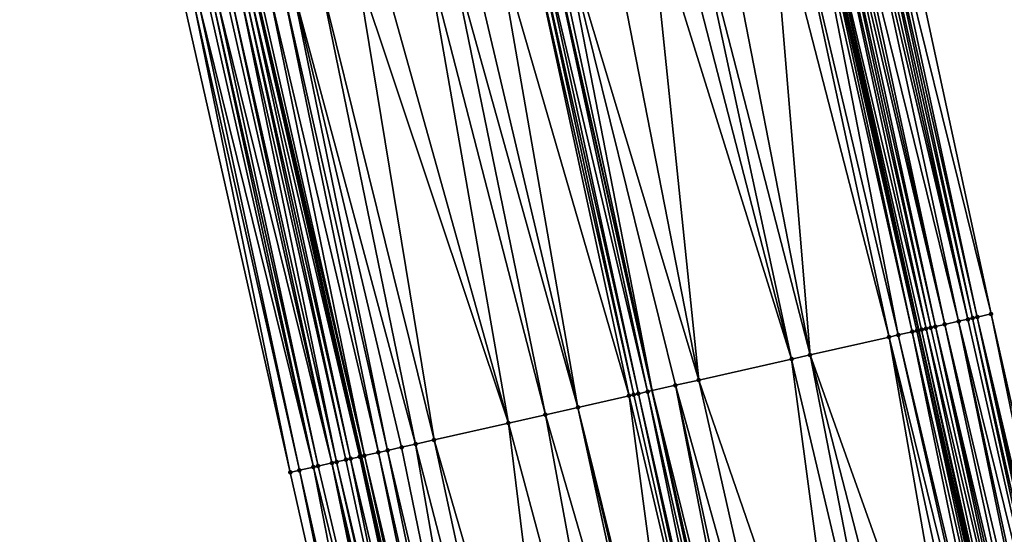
# Model space of a CAD drawing. Header units: feet. Extents: x 2004186 to 2014793, y 836912 to 864902.
# Tile 852 of 974: x 2004323 to 2004364, y 859668 to 859690. Entities that reach past the tile are written whole.
import ezdxf

# ---------------------------------------------------------------- set-up
doc = ezdxf.new("R2010")
doc.units = ezdxf.units.FT
doc.header["$LTSCALE"] = 100
doc.header["$MEASUREMENT"] = 0
for name, color, linetype, lineweight in [('EP_Travel Lane', 5, 'Continuous', 40), ('GPL_Skip Line', 2, 'Continuous', 40), ('Road Shots', 4, 'Continuous', 200), ('Road X-Section', 30, 'Continuous', 13)]:
    doc.layers.add(name, color=color, linetype=linetype, lineweight=lineweight)
doc.layers.add('I-77 SB_MM21-27-Surface-Border', color=7, linetype='Continuous')
doc.layers.add('I-77 SB_MM21-27-Surface-TIN', color=7, linetype='Continuous')

msp = doc.modelspace()

# ---------------------------------------------------------------- linework, layer by layer
at = {"layer": 'EP_Travel Lane'}
for points in [[(2004370.609287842, 859534.8401282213, 444.7023760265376), (2004365.586536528, 859554.198280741, 444.5180011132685), (2004360.538805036, 859573.7439302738, 444.3311443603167), (2004355.833348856, 859593.1816464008, 444.1446827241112), (2004351.127920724, 859612.6192466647, 443.9445826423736), (2004346.422477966, 859632.0569073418, 443.7515947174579), (2004341.677288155, 859651.6960678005, 443.6225728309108), (2004337.259155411, 859671.2012595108, 443.4504343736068), (2004332.840938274, 859690.7068237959, 443.3382586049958), (2004328.422724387, 859710.2123737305, 443.2237694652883), (2004324.004485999, 859729.7180318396, 443.1266894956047), (2004319.777487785, 859749.4203720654, 443.0340819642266), (2004315.594744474, 859768.9780298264, 442.9813244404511), (2004311.411994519, 859788.5357186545, 442.939242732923), (2004307.229234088, 859808.0934564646, 442.913986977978), (2004303.292697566, 859827.8972371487, 442.8676205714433)], [(2004394.028624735, 859540.9054419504, 443.790683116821), (2004389.021615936, 859560.2676880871, 443.6073706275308), (2004384.070726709, 859579.4665807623, 443.4164392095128), (2004379.31729616, 859598.892573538, 443.2255498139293), (2004374.563869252, 859618.3185514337, 443.0329078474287), (2004369.810325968, 859637.7450049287, 442.8962824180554), (2004365.101397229, 859656.9891307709, 442.7436499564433), (2004360.68665407, 859676.4951292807, 442.5776442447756), (2004356.274739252, 859696.0019191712, 442.4348379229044), (2004351.862804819, 859715.5087957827, 442.3059902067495), (2004347.450813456, 859735.015924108, 442.2176463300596), (2004343.332873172, 859754.4461153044, 442.1139658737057), (2004339.193966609, 859774.0130832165, 442.0454453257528), (2004335.055049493, 859793.5801010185, 441.9940504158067), (2004330.916120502, 859813.1471749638, 441.9619321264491)]]:
    msp.add_polyline3d(points, dxfattribs=at)
at = {"layer": 'GPL_Skip Line'}
msp.add_polyline3d([(2004382.848236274, 859538.0100961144, 444.2493343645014), (2004377.827073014, 859557.3686604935, 444.0649682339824), (2004372.82335508, 859576.7315324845, 443.871748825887), (2004368.091136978, 859596.1627890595, 443.6917296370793), (2004363.358942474, 859615.5939487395, 443.5003008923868), (2004358.626712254, 859635.0252550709, 443.3261405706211), (2004353.897575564, 859654.4575542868, 443.1810978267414), (2004349.484975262, 859673.9640739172, 443.0206597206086), (2004345.072343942, 859693.4707306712, 442.8822871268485), (2004340.659691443, 859712.9774810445, 442.7589795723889), (2004336.246989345, 859732.4844506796, 442.670955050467), (2004332.061993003, 859752.0414324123, 442.5726019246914), (2004327.8865465, 859771.6006229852, 442.5116710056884), (2004323.711088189, 859791.1598688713, 442.4697393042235), (2004319.535634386, 859810.7190936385, 442.4205535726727)], dxfattribs=at)
at = {"layer": 'I-77 SB_MM21-27-Surface-Border', "color": 3, "linetype": 'ByBlock', "lineweight": -2}
for points in [[(2004369.101899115, 859534.4494449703, 444.7322139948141), (2004364.467934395, 859553.9083950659, 444.5433729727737), (2004358.636941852, 859573.2810689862, 444.3657827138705), (2004353.51608965, 859592.6176496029, 444.1824932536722), (2004348.395236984, 859611.9542321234, 443.9994279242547), (2004343.468707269, 859631.338128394, 443.8151451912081), (2004338.681330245, 859651.0186753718, 443.6727696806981), (2004334.268678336, 859670.5254231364, 443.549039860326), (2004329.856021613, 859690.032192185, 443.4287412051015), (2004325.443353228, 859709.5390127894, 443.3167337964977), (2004321.225735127, 859729.0900532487, 443.2196111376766), (2004317.392204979, 859748.9113650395, 443.0988366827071), (2004313.607937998, 859768.55409352, 443.0477210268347), (2004310.019273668, 859788.2385305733, 442.9807805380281), (2004306.626188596, 859807.9647857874, 442.9356518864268), (2004302.095008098, 859827.6606911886, 442.9110677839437)], [(2004331.467112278, 859813.264646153, 441.9116234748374), (2004336.620596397, 859793.9138843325, 441.8542101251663), (2004341.578468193, 859774.5214592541, 441.8281914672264), (2004345.949507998, 859755.0040210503, 441.8883311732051), (2004350.293128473, 859735.6571461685, 441.9509017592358), (2004354.90093184, 859716.1941710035, 442.0175414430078), (2004359.508648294, 859696.7315800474, 442.1460058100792), (2004363.726179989, 859677.1809215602, 442.3045980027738), (2004368.13875957, 859657.6744935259, 442.4797731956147), (2004372.813527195, 859638.4740690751, 442.6378784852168), (2004377.5458314, 859619.0424589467, 442.7762663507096), (2004381.889354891, 859599.5167748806, 442.9822726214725), (2004385.455370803, 859579.8027218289, 443.2974816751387), (2004390.605744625, 859560.6770719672, 443.4571800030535), (2004395.4332121, 859541.2686868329, 443.6834630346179)]]:
    msp.add_polyline3d(points, dxfattribs=at)
at = {"layer": 'I-77 SB_MM21-27-Surface-TIN', "color": 128, "linetype": 'ByBlock', "lineweight": -2}
for points in [[(2004358.143019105, 859696.4232664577, 442.2390088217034), (2004357.55772542, 859696.2912383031, 442.2959632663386), (2004362.360538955, 859676.8726603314, 442.4060264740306)], [(2004358.338109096, 859696.4673107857, 442.2256469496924), (2004358.143019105, 859696.4232664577, 442.2390088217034), (2004362.750728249, 859676.9607078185, 442.3726780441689)], [(2004358.143019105, 859696.4232664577, 442.2390088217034), (2004362.360538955, 859676.8726603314, 442.4060264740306), (2004362.750728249, 859676.9607078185, 442.3726780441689)], [(2004358.533181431, 859696.5114331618, 442.2248443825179), (2004358.338109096, 859696.4673107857, 442.2256469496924), (2004362.750728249, 859676.9607078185, 442.3726780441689)], [(2004358.728263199, 859696.555513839, 442.2173317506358), (2004358.533181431, 859696.5114331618, 442.2248443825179), (2004362.945800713, 859677.0048296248, 442.3717838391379)], [(2004358.533181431, 859696.5114331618, 442.2248443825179), (2004362.750728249, 859676.9607078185, 442.3726780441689), (2004362.945800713, 859677.0048296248, 442.3717838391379)], [(2004358.923356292, 859696.599544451, 442.2017627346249), (2004358.728263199, 859696.555513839, 442.2173317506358), (2004363.140891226, 859677.0488716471, 442.3580510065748)], [(2004358.728263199, 859696.555513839, 442.2173317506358), (2004362.945800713, 859677.0048296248, 442.3717838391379), (2004363.140891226, 859677.0488716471, 442.3580510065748)], [(2004358.923356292, 859696.599544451, 442.2017627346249), (2004363.726179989, 859677.1809215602, 442.3045980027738), (2004359.508648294, 859696.7315800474, 442.1460058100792)], [(2004358.923356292, 859696.599544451, 442.2017627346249), (2004363.140891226, 859677.0488716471, 442.3580510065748), (2004363.726179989, 859677.1809215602, 442.3045980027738)], [(2004355.996923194, 859695.9392475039, 442.461403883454), (2004355.216574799, 859695.7630190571, 442.5066228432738), (2004359.824290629, 859676.30043086, 442.6355350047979)], [(2004356.192019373, 859695.9832644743, 442.4436397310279), (2004355.996923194, 859695.9392475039, 442.461403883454), (2004360.409550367, 859676.4326090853, 442.6027296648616)], [(2004355.996923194, 859695.9392475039, 442.461403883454), (2004359.824290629, 859676.30043086, 442.6355350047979), (2004360.409550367, 859676.4326090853, 442.6027296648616)], [(2004356.192019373, 859695.9832644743, 442.4436397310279), (2004360.604644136, 859676.47663671, 442.5866800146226), (2004356.274739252, 859696.0019191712, 442.4348379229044)], [(2004356.192019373, 859695.9832644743, 442.4436397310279), (2004360.409550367, 859676.4326090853, 442.6027296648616), (2004360.604644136, 859676.47663671, 442.5866800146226)], [(2004356.387119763, 859696.0272628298, 442.4228800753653), (2004356.274739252, 859696.0019191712, 442.4348379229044), (2004360.68665407, 859676.4951292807, 442.5776442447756)], [(2004360.604644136, 859676.47663671, 442.5866800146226), (2004360.68665407, 859676.4951292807, 442.5776442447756), (2004356.274739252, 859696.0019191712, 442.4348379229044)], [(2004356.777305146, 859696.1153276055, 442.3923136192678), (2004356.387119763, 859696.0272628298, 442.4228800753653), (2004360.994840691, 859676.5646520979, 442.5481662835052)], [(2004356.387119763, 859696.0272628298, 442.4228800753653), (2004360.68665407, 859676.4951292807, 442.5776442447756), (2004360.799745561, 859676.5206304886, 442.5651839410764)], [(2004356.387119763, 859696.0272628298, 442.4228800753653), (2004360.799745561, 859676.5206304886, 442.5651839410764), (2004360.994840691, 859676.5646520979, 442.5481662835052)], [(2004356.972400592, 859696.1593478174, 442.3750710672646), (2004356.777305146, 859696.1153276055, 442.3923136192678), (2004361.189931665, 859676.6086920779, 442.5341048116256)], [(2004356.777305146, 859696.1153276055, 442.3923136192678), (2004360.994840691, 859676.5646520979, 442.5481662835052), (2004361.189931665, 859676.6086920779, 442.5341048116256)], [(2004357.167508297, 859696.2033138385, 442.3491082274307), (2004356.972400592, 859696.1593478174, 442.3750710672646), (2004361.385027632, 859676.6527099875, 442.516491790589)], [(2004356.972400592, 859696.1593478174, 442.3750710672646), (2004361.189931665, 859676.6086920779, 442.5341048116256), (2004361.385027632, 859676.6527099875, 442.516491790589)], [(2004357.362619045, 859696.2472664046, 442.3209802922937), (2004357.167508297, 859696.2033138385, 442.3491082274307), (2004361.775245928, 859676.7406292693, 442.4625128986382)], [(2004357.167508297, 859696.2033138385, 442.3491082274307), (2004361.385027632, 859676.6527099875, 442.516491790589), (2004361.775245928, 859676.7406292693, 442.4625128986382)], [(2004357.55772542, 859696.2912383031, 442.2959632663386), (2004357.362619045, 859696.2472664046, 442.3209802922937), (2004361.775245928, 859676.7406292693, 442.4625128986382)], [(2004357.55772542, 859696.2912383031, 442.2959632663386), (2004361.775245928, 859676.7406292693, 442.4625128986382), (2004362.360538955, 859676.8726603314, 442.4060264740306)], [(2004354.436242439, 859695.5867197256, 442.5404352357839), (2004352.290344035, 859695.1018276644, 442.6223320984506), (2004356.117725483, 859675.4629490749, 442.7864941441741)], [(2004355.216574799, 859695.7630190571, 442.5066228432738), (2004354.436242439, 859695.5867197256, 442.5404352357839), (2004359.434121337, 859676.212294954, 442.6546552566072)], [(2004354.436242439, 859695.5867197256, 442.5404352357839), (2004356.117725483, 859675.4629490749, 442.7864941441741), (2004359.434121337, 859676.212294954, 442.6546552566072)], [(2004355.216574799, 859695.7630190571, 442.5066228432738), (2004359.434121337, 859676.212294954, 442.6546552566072), (2004359.824290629, 859676.30043086, 442.6355350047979)], [(2004352.290344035, 859695.1018276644, 442.6223320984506), (2004351.119861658, 859694.8373072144, 442.6615526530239), (2004356.117725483, 859675.4629490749, 442.7864941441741)], [(2004351.119861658, 859694.8373072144, 442.6615526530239), (2004350.339536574, 859694.660975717, 442.6901889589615), (2004355.337404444, 859675.2865996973, 442.8122530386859)], [(2004351.119861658, 859694.8373072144, 442.6615526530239), (2004355.337404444, 859675.2865996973, 442.8122530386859), (2004356.117725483, 859675.4629490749, 442.7864941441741)], [(2004349.364131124, 859694.4405573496, 442.7253413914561), (2004347.608397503, 859694.0438211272, 442.791325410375), (2004351.435779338, 859674.4049408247, 442.9552106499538)], [(2004350.339536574, 859694.660975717, 442.6901889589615), (2004349.364131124, 859694.4405573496, 442.7253413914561), (2004355.337404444, 859675.2865996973, 442.8122530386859)], [(2004349.364131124, 859694.4405573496, 442.7253413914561), (2004351.435779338, 859674.4049408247, 442.9552106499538), (2004355.337404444, 859675.2865996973, 442.8122530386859)], [(2004347.608397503, 859694.0438211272, 442.791325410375), (2004345.657586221, 859693.6029860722, 442.8619005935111), (2004351.435779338, 859674.4049408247, 442.9552106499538)], [(2004344.682185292, 859693.3825477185, 442.8938368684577), (2004349.289895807, 859673.9199830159, 443.0265270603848), (2004345.072343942, 859693.4707306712, 442.8822871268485)], [(2004345.267428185, 859693.5148004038, 442.8730133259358), (2004345.072343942, 859693.4707306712, 442.8822871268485), (2004349.484975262, 859673.9640739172, 443.0206597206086)], [(2004349.289895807, 859673.9199830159, 443.0265270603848), (2004349.484975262, 859673.9640739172, 443.0206597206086), (2004345.072343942, 859693.4707306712, 442.8822871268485)], [(2004345.657586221, 859693.6029860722, 442.8619005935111), (2004345.267428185, 859693.5148004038, 442.8730133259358), (2004349.484975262, 859673.9640739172, 443.0206597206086)], [(2004345.657586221, 859693.6029860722, 442.8619005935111), (2004349.484975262, 859673.9640739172, 443.0206597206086), (2004350.460372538, 859674.1845284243, 442.9913230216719)], [(2004345.657586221, 859693.6029860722, 442.8619005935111), (2004350.460372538, 859674.1845284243, 442.9913230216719), (2004351.435779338, 859674.4049408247, 442.9552106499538)], [(2004344.292033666, 859693.2943337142, 442.900389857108), (2004342.926455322, 859692.9857953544, 442.9572234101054), (2004348.50957935, 859673.7436133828, 443.0490264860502)], [(2004344.48711316, 859693.3384244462, 442.8944952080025), (2004344.292033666, 859693.2943337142, 442.900389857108), (2004348.704664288, 859673.7876800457, 443.0392587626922)], [(2004344.292033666, 859693.2943337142, 442.900389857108), (2004348.50957935, 859673.7436133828, 443.0490264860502), (2004348.704664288, 859673.7876800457, 443.0392587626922)], [(2004344.682185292, 859693.3825477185, 442.8938368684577), (2004344.48711316, 859693.3384244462, 442.8944952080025), (2004348.899744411, 859673.8317679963, 443.0329165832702)], [(2004344.48711316, 859693.3384244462, 442.8944952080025), (2004348.704664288, 859673.7876800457, 443.0392587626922), (2004348.899744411, 859673.8317679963, 443.0329165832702)], [(2004344.682185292, 859693.3825477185, 442.8938368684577), (2004348.899744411, 859673.8317679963, 443.0329165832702), (2004349.289895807, 859673.9199830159, 443.0265270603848)], [(2004341.755963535, 859692.7213165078, 443.0031387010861), (2004340.975630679, 859692.5450193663, 443.0373034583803), (2004346.363677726, 859673.2587355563, 443.1332134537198)], [(2004342.926455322, 859692.9857953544, 442.9572234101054), (2004341.755963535, 859692.7213165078, 443.0031387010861), (2004346.363677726, 859673.2587355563, 443.1332134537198)], [(2004342.926455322, 859692.9857953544, 442.9572234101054), (2004346.363677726, 859673.2587355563, 443.1332134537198), (2004348.50957935, 859673.7436133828, 443.0490264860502)], [(2004340.000216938, 859692.3246376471, 443.0783532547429), (2004338.049397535, 859691.8838384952, 443.1547058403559), (2004343.43744688, 859672.5975445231, 443.2489797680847)], [(2004340.975630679, 859692.5450193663, 443.0373034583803), (2004340.000216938, 859692.3246376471, 443.0783532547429), (2004344.998099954, 859672.9501946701, 443.1896401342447)], [(2004340.000216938, 859692.3246376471, 443.0783532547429), (2004343.43744688, 859672.5975445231, 443.2489797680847), (2004344.998099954, 859672.9501946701, 443.1896401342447)], [(2004340.975630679, 859692.5450193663, 443.0373034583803), (2004344.998099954, 859672.9501946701, 443.1896401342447), (2004346.363677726, 859673.2587355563, 443.1332134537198)], [(2004338.049397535, 859691.8838384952, 443.1547058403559), (2004337.073991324, 859691.6634234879, 443.1903989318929), (2004343.43744688, 859672.5975445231, 443.2489797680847)], [(2004337.073991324, 859691.6634234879, 443.1903989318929), (2004335.513339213, 859691.310769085, 443.2490541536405), (2004340.316147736, 859671.892213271, 443.362677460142)], [(2004337.073991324, 859691.6634234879, 443.1903989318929), (2004340.316147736, 859671.892213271, 443.362677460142), (2004343.43744688, 859672.5975445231, 443.2489797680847)], [(2004333.952680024, 859690.9581459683, 443.3127438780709), (2004333.36744692, 859690.8258500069, 443.3266035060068), (2004337.97518925, 859671.3631446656, 443.4366597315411)], [(2004334.342841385, 859691.0463169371, 443.2992657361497), (2004333.952680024, 859690.9581459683, 443.3127438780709), (2004338.365339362, 859671.451365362, 443.4311837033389)], [(2004333.952680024, 859690.9581459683, 443.3127438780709), (2004337.97518925, 859671.3631446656, 443.4366597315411), (2004338.365339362, 859671.451365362, 443.4311837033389)], [(2004335.513339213, 859691.310769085, 443.2490541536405), (2004334.342841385, 859691.0463169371, 443.2992657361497), (2004339.535822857, 859671.715880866, 443.3911675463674)], [(2004334.342841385, 859691.0463169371, 443.2992657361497), (2004338.950579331, 859671.5836309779, 443.4124410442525), (2004339.535822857, 859671.715880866, 443.3911675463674)], [(2004334.342841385, 859691.0463169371, 443.2992657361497), (2004338.365339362, 859671.451365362, 443.4311837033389), (2004338.950579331, 859671.5836309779, 443.4124410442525)], [(2004335.513339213, 859691.310769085, 443.2490541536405), (2004339.535822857, 859671.715880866, 443.3911675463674), (2004340.316147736, 859671.892213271, 443.362677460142)], [(2004332.196957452, 859690.5613609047, 443.3708685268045), (2004331.8067885, 859690.4732234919, 443.3897464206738), (2004336.219462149, 859670.9663796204, 443.4980052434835)], [(2004332.392048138, 859690.6054021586, 443.3570119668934), (2004332.196957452, 859690.5613609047, 443.3708685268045), (2004336.609626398, 859671.0545378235, 443.4824729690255)], [(2004332.196957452, 859690.5613609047, 443.3708685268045), (2004336.219462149, 859670.9663796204, 443.4980052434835), (2004336.609626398, 859671.0545378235, 443.4824729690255)], [(2004332.58714441, 859690.6494187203, 443.3391820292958), (2004332.392048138, 859690.6054021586, 443.3570119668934), (2004336.804710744, 859671.0986071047, 443.4731265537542)], [(2004332.392048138, 859690.6054021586, 443.3570119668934), (2004336.609626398, 859671.0545378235, 443.4824729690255), (2004336.804710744, 859671.0986071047, 443.4731265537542)], [(2004332.782218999, 859690.6935311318, 443.3367760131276), (2004332.58714441, 859690.6494187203, 443.3391820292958), (2004337.194887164, 859671.1867115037, 443.4489362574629)], [(2004332.58714441, 859690.6494187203, 443.3391820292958), (2004336.804710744, 859671.0986071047, 443.4731265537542), (2004337.194887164, 859671.1867115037, 443.4489362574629)], [(2004332.782218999, 859690.6935311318, 443.3367760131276), (2004337.259155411, 859671.2012595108, 443.4504343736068), (2004332.840938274, 859690.7068237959, 443.3382586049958)], [(2004332.782218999, 859690.6935311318, 443.3367760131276), (2004337.194887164, 859671.1867115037, 443.4489362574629), (2004337.259155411, 859671.2012595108, 443.4504343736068)], [(2004332.977283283, 859690.7376891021, 443.3417011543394), (2004332.840938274, 859690.7068237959, 443.3382586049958), (2004337.389951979, 859671.2308671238, 443.4534832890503)], [(2004337.389951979, 859671.2308671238, 443.4534832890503), (2004332.840938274, 859690.7068237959, 443.3382586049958), (2004337.259155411, 859671.2012595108, 443.4504343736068)], [(2004333.36744692, 859690.8258500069, 443.3266035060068), (2004332.977283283, 859690.7376891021, 443.3417011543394), (2004337.389951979, 859671.2308671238, 443.4534832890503)], [(2004333.36744692, 859690.8258500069, 443.3266035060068), (2004337.389951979, 859671.2308671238, 443.4534832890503), (2004337.97518925, 859671.3631446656, 443.4366597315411)], [(2004330.441265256, 859690.1644415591, 443.4073848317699), (2004330.246179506, 859690.1203784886, 443.4177306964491), (2004334.658837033, 859670.613605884, 443.5374572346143)], [(2004330.831425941, 859690.2526155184, 443.3943878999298), (2004330.441265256, 859690.1644415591, 443.4073848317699), (2004335.244081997, 859670.7458494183, 443.5151612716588)], [(2004330.441265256, 859690.1644415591, 443.4073848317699), (2004334.658837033, 859670.613605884, 443.5374572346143), (2004335.244081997, 859670.7458494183, 443.5151612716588)], [(2004331.026505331, 859690.2967067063, 443.3885666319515), (2004330.831425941, 859690.2526155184, 443.3943878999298), (2004335.244081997, 859670.7458494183, 443.5151612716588)], [(2004331.221579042, 859690.3408229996, 443.3867852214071), (2004331.026505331, 859690.2967067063, 443.3885666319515), (2004335.439160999, 859670.789942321, 443.5096159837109)], [(2004331.026505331, 859690.2967067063, 443.3885666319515), (2004335.244081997, 859670.7458494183, 443.5151612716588), (2004335.439160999, 859670.789942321, 443.5096159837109)], [(2004331.611714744, 859690.4291073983, 443.3915599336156), (2004331.221579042, 859690.3408229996, 443.3867852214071), (2004336.024384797, 859670.9222794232, 443.502376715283)], [(2004331.221579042, 859690.3408229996, 443.3867852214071), (2004335.439160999, 859670.789942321, 443.5096159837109), (2004336.024384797, 859670.9222794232, 443.502376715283)], [(2004331.8067885, 859690.4732234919, 443.3897464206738), (2004331.611714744, 859690.4291073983, 443.3915599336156), (2004336.024384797, 859670.9222794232, 443.502376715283)], [(2004331.8067885, 859690.4732234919, 443.3897464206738), (2004336.024384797, 859670.9222794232, 443.502376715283), (2004336.219462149, 859670.9663796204, 443.4980052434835)], [(2004330.246179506, 859690.1203784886, 443.4177306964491), (2004329.856021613, 859690.032192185, 443.4287412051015), (2004334.268678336, 859670.5254231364, 443.549039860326)], [(2004330.246179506, 859690.1203784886, 443.4177306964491), (2004334.268678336, 859670.5254231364, 443.549039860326), (2004334.658837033, 859670.613605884, 443.5374572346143)], [(2004362.750728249, 859676.9607078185, 442.3726780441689), (2004362.360538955, 859676.8726603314, 442.4060264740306), (2004367.16330949, 859657.4542724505, 442.5466732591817)], [(2004362.945800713, 859677.0048296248, 442.3717838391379), (2004362.750728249, 859676.9607078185, 442.3726780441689), (2004367.16330949, 859657.4542724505, 442.5466732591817)], [(2004363.140891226, 859677.0488716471, 442.3580510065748), (2004362.945800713, 859677.0048296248, 442.3717838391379), (2004367.3583993, 859657.4983175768, 442.5334398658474)], [(2004362.945800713, 859677.0048296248, 442.3717838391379), (2004367.16330949, 859657.4542724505, 442.5466732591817), (2004367.3583993, 859657.4983175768, 442.5334398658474)], [(2004363.140891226, 859677.0488716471, 442.3580510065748), (2004367.748568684, 859657.5864530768, 442.5142542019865), (2004363.726179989, 859677.1809215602, 442.3045980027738)], [(2004363.140891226, 859677.0488716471, 442.3580510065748), (2004367.553478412, 859657.5424099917, 442.5278160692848), (2004367.748568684, 859657.5864530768, 442.5142542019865)], [(2004363.140891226, 859677.0488716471, 442.3580510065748), (2004367.3583993, 859657.4983175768, 442.5334398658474), (2004367.553478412, 859657.5424099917, 442.5278160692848)], [(2004363.726179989, 859677.1809215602, 442.3045980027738), (2004367.748568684, 859657.5864530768, 442.5142542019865), (2004368.13875957, 859657.6744935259, 442.4797731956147)], [(2004360.604644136, 859676.47663671, 442.5866800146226), (2004360.409550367, 859676.4326090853, 442.6027296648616), (2004364.822153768, 859656.9260757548, 442.7609613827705)], [(2004360.604644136, 859676.47663671, 442.5866800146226), (2004365.017240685, 859656.9701336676, 442.7497855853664), (2004360.68665407, 859676.4951292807, 442.5776442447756)], [(2004360.604644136, 859676.47663671, 442.5866800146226), (2004364.822153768, 859656.9260757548, 442.7609613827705), (2004365.017240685, 859656.9701336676, 442.7497855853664)], [(2004360.799745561, 859676.5206304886, 442.5651839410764), (2004360.68665407, 859676.4951292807, 442.5776442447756), (2004365.101397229, 859656.9891307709, 442.7436499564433)], [(2004365.017240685, 859656.9701336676, 442.7497855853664), (2004365.101397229, 859656.9891307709, 442.7436499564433), (2004360.68665407, 859676.4951292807, 442.5776442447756)], [(2004360.994840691, 859676.5646520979, 442.5481662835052), (2004360.799745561, 859676.5206304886, 442.5651839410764), (2004365.212331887, 859657.0141726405, 442.7355620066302)], [(2004360.799745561, 859676.5206304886, 442.5651839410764), (2004365.101397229, 859656.9891307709, 442.7436499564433), (2004365.212331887, 859657.0141726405, 442.7355620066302)], [(2004361.189931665, 859676.6086920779, 442.5341048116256), (2004360.994840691, 859676.5646520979, 442.5481662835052), (2004365.602501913, 859657.1023053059, 442.7159201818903)], [(2004360.994840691, 859676.5646520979, 442.5481662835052), (2004365.212331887, 859657.0141726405, 442.7355620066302), (2004365.602501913, 859657.1023053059, 442.7159201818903)], [(2004361.385027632, 859676.6527099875, 442.516491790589), (2004361.189931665, 859676.6086920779, 442.5341048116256), (2004365.602501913, 859657.1023053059, 442.7159201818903)], [(2004361.775245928, 859676.7406292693, 442.4625128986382), (2004361.385027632, 859676.6527099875, 442.516491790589), (2004365.992696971, 859657.1903273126, 442.6784714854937)], [(2004361.385027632, 859676.6527099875, 442.516491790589), (2004365.797596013, 859657.146331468, 442.699635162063), (2004365.992696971, 859657.1903273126, 442.6784714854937)], [(2004361.385027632, 859676.6527099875, 442.516491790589), (2004365.602501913, 859657.1023053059, 442.7159201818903), (2004365.797596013, 859657.146331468, 442.699635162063)], [(2004362.360538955, 859676.8726603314, 442.4060264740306), (2004361.775245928, 859676.7406292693, 442.4625128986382), (2004366.382914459, 859657.2782501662, 442.6250672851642)], [(2004361.775245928, 859676.7406292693, 442.4625128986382), (2004365.992696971, 859657.1903273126, 442.6784714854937), (2004366.382914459, 859657.2782501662, 442.6250672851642)], [(2004362.360538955, 859676.8726603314, 442.4060264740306), (2004366.578018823, 859657.3222309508, 442.6014802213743), (2004367.16330949, 859657.4542724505, 442.5466732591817)], [(2004362.360538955, 859676.8726603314, 442.4060264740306), (2004366.382914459, 859657.2782501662, 442.6250672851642), (2004366.578018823, 859657.3222309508, 442.6014802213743)], [(2004359.434121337, 859676.212294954, 442.6546552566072), (2004356.117725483, 859675.4629490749, 442.7864941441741), (2004362.871307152, 859656.4853968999, 442.8566716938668)], [(2004359.824290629, 859676.30043086, 442.6355350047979), (2004359.434121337, 859676.212294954, 442.6546552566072), (2004364.236888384, 859656.7939224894, 442.7977832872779)], [(2004359.434121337, 859676.212294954, 442.6546552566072), (2004363.651634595, 859656.6617179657, 442.8263568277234), (2004364.236888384, 859656.7939224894, 442.7977832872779)], [(2004359.434121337, 859676.212294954, 442.6546552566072), (2004362.871307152, 859656.4853968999, 442.8566716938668), (2004363.651634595, 859656.6617179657, 442.8263568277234)], [(2004360.409550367, 859676.4326090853, 442.6027296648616), (2004359.824290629, 859676.30043086, 442.6355350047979), (2004364.431975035, 859656.8379815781, 442.7867967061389)], [(2004359.824290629, 859676.30043086, 442.6355350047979), (2004364.236888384, 859656.7939224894, 442.7977832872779), (2004364.431975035, 859656.8379815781, 442.7867967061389)], [(2004360.409550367, 859676.4326090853, 442.6027296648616), (2004364.431975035, 859656.8379815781, 442.7867967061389), (2004364.822153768, 859656.9260757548, 442.7609613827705)], [(2004355.337404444, 859675.2865996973, 442.8122530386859), (2004351.435779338, 859674.4049408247, 442.9552106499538), (2004357.994280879, 859655.3833007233, 443.0317351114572)], [(2004356.117725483, 859675.4629490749, 442.7864941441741), (2004355.337404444, 859675.2865996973, 442.8122530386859), (2004359.945091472, 859655.8241388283, 442.9616509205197)], [(2004355.337404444, 859675.2865996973, 442.8122530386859), (2004357.994280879, 859655.3833007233, 443.0317351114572), (2004359.945091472, 859655.8241388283, 442.9616509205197)], [(2004356.117725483, 859675.4629490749, 442.7864941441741), (2004361.115572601, 859656.0886647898, 442.9233173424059), (2004362.871307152, 859656.4853968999, 442.8566716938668)], [(2004356.117725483, 859675.4629490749, 442.7864941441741), (2004359.945091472, 859655.8241388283, 442.9616509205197), (2004361.115572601, 859656.0886647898, 442.9233173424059)], [(2004351.435779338, 859674.4049408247, 442.9552106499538), (2004350.460372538, 859674.1845284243, 442.9913230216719), (2004355.848381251, 859654.8984140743, 443.1145027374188)], [(2004351.435779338, 859674.4049408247, 442.9552106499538), (2004355.848381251, 859654.8984140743, 443.1145027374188), (2004357.994280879, 859655.3833007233, 443.0317351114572)], [(2004350.460372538, 859674.1845284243, 442.9913230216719), (2004349.484975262, 859673.9640739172, 443.0206597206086), (2004354.287737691, 859654.5457218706, 443.1670750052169)], [(2004350.460372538, 859674.1845284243, 442.9913230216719), (2004354.677897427, 859654.6339000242, 443.1547530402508), (2004355.848381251, 859654.8984140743, 443.1145027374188)], [(2004350.460372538, 859674.1845284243, 442.9913230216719), (2004354.287737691, 859654.5457218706, 443.1670750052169), (2004354.677897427, 859654.6339000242, 443.1547530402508)], [(2004348.50957935, 859673.7436133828, 443.0490264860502), (2004346.363677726, 859673.2587355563, 443.1332134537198), (2004351.166445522, 859653.8403597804, 443.2758107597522)], [(2004348.704664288, 859673.7876800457, 443.0392587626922), (2004348.50957935, 859673.7436133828, 443.0490264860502), (2004353.117259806, 859654.2811815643, 443.2031002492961)], [(2004348.50957935, 859673.7436133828, 443.0490264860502), (2004351.166445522, 859653.8403597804, 443.2758107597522), (2004353.117259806, 859654.2811815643, 443.2031002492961)], [(2004348.899744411, 859673.8317679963, 443.0329165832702), (2004348.704664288, 859673.7876800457, 443.0392587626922), (2004353.117259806, 859654.2811815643, 443.2031002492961)], [(2004349.289895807, 859673.9199830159, 443.0265270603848), (2004348.899744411, 859673.8317679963, 443.0329165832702), (2004353.312342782, 859654.3252569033, 443.1947286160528)], [(2004348.899744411, 859673.8317679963, 443.0329165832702), (2004353.117259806, 859654.2811815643, 443.2031002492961), (2004353.312342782, 859654.3252569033, 443.1947286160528)], [(2004349.289895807, 859673.9199830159, 443.0265270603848), (2004353.702494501, 859654.4134704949, 443.1881092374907), (2004349.484975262, 859673.9640739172, 443.0206597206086)], [(2004349.289895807, 859673.9199830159, 443.0265270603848), (2004353.312342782, 859654.3252569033, 443.1947286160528), (2004353.702494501, 859654.4134704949, 443.1881092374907)], [(2004353.702494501, 859654.4134704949, 443.1881092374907), (2004353.897575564, 859654.4575542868, 443.1810978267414), (2004349.484975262, 859673.9640739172, 443.0206597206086)], [(2004354.287737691, 859654.5457218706, 443.1670750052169), (2004349.484975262, 859673.9640739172, 443.0206597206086), (2004353.897575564, 859654.4575542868, 443.1810978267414)], [(2004346.363677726, 859673.2587355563, 443.1332134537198), (2004344.998099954, 859672.9501946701, 443.1896401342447), (2004350.58119882, 859653.70812393, 443.2993433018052)], [(2004346.363677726, 859673.2587355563, 443.1332134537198), (2004350.971360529, 859653.7962933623, 443.2856179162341), (2004351.166445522, 859653.8403597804, 443.2758107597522)], [(2004346.363677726, 859673.2587355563, 443.1332134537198), (2004350.58119882, 859653.70812393, 443.2993433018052), (2004350.971360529, 859653.7962933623, 443.2856179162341)], [(2004344.998099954, 859672.9501946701, 443.1896401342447), (2004343.43744688, 859672.5975445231, 443.2489797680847), (2004348.630374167, 859653.267347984, 443.3794299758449)], [(2004344.998099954, 859672.9501946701, 443.1896401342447), (2004348.630374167, 859653.267347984, 443.3794299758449), (2004350.58119882, 859653.70812393, 443.2993433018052)], [(2004343.43744688, 859672.5975445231, 443.2489797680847), (2004340.316147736, 859671.892213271, 443.362677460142), (2004345.899234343, 859652.6501967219, 443.4811016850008)], [(2004343.43744688, 859672.5975445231, 443.2489797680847), (2004345.899234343, 859652.6501967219, 443.4811016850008), (2004348.630374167, 859653.267347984, 443.3794299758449)], [(2004338.950579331, 859671.5836309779, 443.4124410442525), (2004338.365339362, 859671.451365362, 443.4311837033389), (2004342.973001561, 859651.9890142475, 443.5982457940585)], [(2004339.535822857, 859671.715880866, 443.3911675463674), (2004338.950579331, 859671.5836309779, 443.4124410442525), (2004342.973001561, 859651.9890142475, 443.5982457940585)], [(2004340.316147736, 859671.892213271, 443.362677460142), (2004339.535822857, 859671.715880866, 443.3911675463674), (2004344.53366222, 859652.3416308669, 443.533510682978)], [(2004339.535822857, 859671.715880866, 443.3911675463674), (2004342.973001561, 859651.9890142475, 443.5982457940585), (2004344.53366222, 859652.3416308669, 443.533510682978)], [(2004340.316147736, 859671.892213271, 443.362677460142), (2004344.53366222, 859652.3416308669, 443.533510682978), (2004345.899234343, 859652.6501967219, 443.4811016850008)], [(2004336.804710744, 859671.0986071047, 443.4731265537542), (2004336.609626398, 859671.0545378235, 443.4824729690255), (2004340.827171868, 859651.5038184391, 443.6312642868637)], [(2004337.194887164, 859671.1867115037, 443.4489362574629), (2004336.804710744, 859671.0986071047, 443.4731265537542), (2004341.412405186, 859651.6361134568, 443.617252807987)], [(2004336.804710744, 859671.0986071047, 443.4731265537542), (2004340.827171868, 859651.5038184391, 443.6312642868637), (2004341.412405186, 859651.6361134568, 443.617252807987)], [(2004337.194887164, 859671.1867115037, 443.4489362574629), (2004341.677288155, 859651.6960678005, 443.6225728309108), (2004337.259155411, 859671.2012595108, 443.4504343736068)], [(2004337.194887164, 859671.1867115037, 443.4489362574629), (2004341.412405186, 859651.6361134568, 443.617252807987), (2004341.677288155, 859651.6960678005, 443.6225728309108)], [(2004337.389951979, 859671.2308671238, 443.4534832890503), (2004337.259155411, 859671.2012595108, 443.4504343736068), (2004341.677288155, 859651.6960678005, 443.6225728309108)], [(2004337.97518925, 859671.3631446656, 443.4366597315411), (2004337.389951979, 859671.2308671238, 443.4534832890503), (2004341.997610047, 859651.7685342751, 443.6234848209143)], [(2004337.389951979, 859671.2308671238, 443.4534832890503), (2004341.677288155, 859651.6960678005, 443.6225728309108), (2004341.802536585, 859651.7244168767, 443.6250883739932)], [(2004337.389951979, 859671.2308671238, 443.4534832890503), (2004341.802536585, 859651.7244168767, 443.6250883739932), (2004341.997610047, 859651.7685342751, 443.6234848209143)], [(2004338.365339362, 859671.451365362, 443.4311837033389), (2004337.97518925, 859671.3631446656, 443.4366597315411), (2004342.387773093, 859651.8566977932, 443.6088077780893)], [(2004337.97518925, 859671.3631446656, 443.4366597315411), (2004341.997610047, 859651.7685342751, 443.6234848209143), (2004342.387773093, 859651.8566977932, 443.6088077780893)], [(2004338.365339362, 859671.451365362, 443.4311837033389), (2004342.387773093, 859651.8566977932, 443.6088077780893), (2004342.973001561, 859651.9890142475, 443.5982457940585)], [(2004335.244081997, 859670.7458494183, 443.5151612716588), (2004334.658837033, 859670.613605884, 443.5374572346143), (2004339.07148464, 859651.1068771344, 443.6642468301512)], [(2004335.439160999, 859670.789942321, 443.5096159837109), (2004335.244081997, 859670.7458494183, 443.5151612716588), (2004340.046879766, 859651.3273411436, 443.636439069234)], [(2004335.244081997, 859670.7458494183, 443.5151612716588), (2004339.07148464, 859651.1068771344, 443.6642468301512), (2004340.046879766, 859651.3273411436, 443.636439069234)], [(2004336.024384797, 859670.9222794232, 443.502376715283), (2004335.439160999, 859670.789942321, 443.5096159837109), (2004340.046879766, 859651.3273411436, 443.636439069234)], [(2004336.219462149, 859670.9663796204, 443.4980052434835), (2004336.024384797, 859670.9222794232, 443.502376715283), (2004340.632097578, 859651.4597047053, 443.6334575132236)], [(2004336.024384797, 859670.9222794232, 443.502376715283), (2004340.241956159, 859651.3714455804, 443.632749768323), (2004340.632097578, 859651.4597047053, 443.6334575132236)], [(2004336.024384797, 859670.9222794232, 443.502376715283), (2004340.046879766, 859651.3273411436, 443.636439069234), (2004340.241956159, 859651.3714455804, 443.632749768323)], [(2004336.609626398, 859671.0545378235, 443.4824729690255), (2004336.219462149, 859670.9663796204, 443.4980052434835), (2004340.827171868, 859651.5038184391, 443.6312642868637)], [(2004336.219462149, 859670.9663796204, 443.4980052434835), (2004340.632097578, 859651.4597047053, 443.6334575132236), (2004340.827171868, 859651.5038184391, 443.6312642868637)], [(2004334.658837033, 859670.613605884, 443.5374572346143), (2004334.268678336, 859670.5254231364, 443.549039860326), (2004338.681330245, 859651.0186753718, 443.6727696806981)], [(2004334.658837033, 859670.613605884, 443.5374572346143), (2004338.681330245, 859651.0186753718, 443.6727696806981), (2004339.07148464, 859651.1068771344, 443.6642468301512)]]:
    msp.add_3dface(points, dxfattribs=at)
at = {"layer": 'Road Shots', "lineweight": 100}
for p in [(2004362.750728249, 859676.9607078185, 442.3726780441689), (2004362.945800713, 859677.0048296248, 442.3717838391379), (2004363.140891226, 859677.0488716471, 442.3580510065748), (2004363.726179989, 859677.1809215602, 442.3045980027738), (2004360.604644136, 859676.47663671, 442.5866800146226), (2004360.799745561, 859676.5206304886, 442.5651839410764), (2004360.994840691, 859676.5646520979, 442.5481662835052), (2004361.189931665, 859676.6086920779, 442.5341048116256), (2004361.385027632, 859676.6527099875, 442.516491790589), (2004361.775245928, 859676.7406292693, 442.4625128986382), (2004362.360538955, 859676.8726603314, 442.4060264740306), (2004359.434121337, 859676.212294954, 442.6546552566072), (2004359.824290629, 859676.30043086, 442.6355350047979), (2004360.409550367, 859676.4326090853, 442.6027296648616), (2004355.337404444, 859675.2865996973, 442.8122530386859), (2004356.117725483, 859675.4629490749, 442.7864941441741), (2004351.435779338, 859674.4049408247, 442.9552106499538), (2004350.460372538, 859674.1845284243, 442.9913230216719), (2004348.50957935, 859673.7436133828, 443.0490264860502), (2004348.704664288, 859673.7876800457, 443.0392587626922), (2004348.899744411, 859673.8317679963, 443.0329165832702), (2004349.289895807, 859673.9199830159, 443.0265270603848), (2004346.363677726, 859673.2587355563, 443.1332134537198), (2004344.998099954, 859672.9501946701, 443.1896401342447), (2004343.43744688, 859672.5975445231, 443.2489797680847), (2004338.950579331, 859671.5836309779, 443.4124410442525), (2004339.535822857, 859671.715880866, 443.3911675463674), (2004340.316147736, 859671.892213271, 443.362677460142), (2004336.804710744, 859671.0986071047, 443.4731265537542), (2004337.194887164, 859671.1867115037, 443.4489362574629), (2004337.389951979, 859671.2308671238, 443.4534832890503), (2004337.97518925, 859671.3631446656, 443.4366597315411), (2004338.365339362, 859671.451365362, 443.4311837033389), (2004335.244081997, 859670.7458494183, 443.5151612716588), (2004335.439160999, 859670.789942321, 443.5096159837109), (2004336.024384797, 859670.9222794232, 443.502376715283), (2004336.219462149, 859670.9663796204, 443.4980052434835), (2004336.609626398, 859671.0545378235, 443.4824729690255), (2004334.268678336, 859670.5254231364, 443.549039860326), (2004334.658837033, 859670.613605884, 443.5374572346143)]:
    msp.add_point(p, dxfattribs=at)
at = {"layer": 'Road X-Section', "extrusion": (0.2206323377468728, -0.9753362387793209, 0.006371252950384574), "elevation": -396244.0355678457, "flags": 128}
msp.add_lwpolyline([(2144614.493049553, 2968.180264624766), (2144614.893049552, 2968.168681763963), (2144615.493049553, 2968.146385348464), (2144615.693049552, 2968.140839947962), (2144616.293049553, 2968.133600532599), (2144616.493049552, 2968.129228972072), (2144616.893049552, 2968.113696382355), (2144617.093049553, 2968.104349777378), (2144617.493049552, 2968.080158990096), (2144617.693049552, 2968.084706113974), (2144618.293049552, 2968.067882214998), (2144618.693049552, 2968.062406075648), (2144619.293049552, 2968.043663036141), (2144619.893049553, 2968.022389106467), (2144620.693049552, 2967.993898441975), (2144623.893049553, 2967.880198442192), (2144625.493049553, 2967.82085760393), (2144626.893049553, 2967.76442977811), (2144629.093049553, 2967.680241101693), (2144629.293049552, 2967.670473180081), (2144629.493049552, 2967.664130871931), (2144629.893049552, 2967.657741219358), (2144631.093049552, 2967.622536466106), (2144632.093049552, 2967.586423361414), (2144636.093049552, 2967.443462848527), (2144636.893049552, 2967.417703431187), (2144640.293049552, 2967.285861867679), (2144640.693049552, 2967.266741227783), (2144641.293049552, 2967.233935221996), (2144641.493049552, 2967.217885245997), (2144641.693049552, 2967.196388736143), (2144641.893049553, 2967.179370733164), (2144642.093049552, 2967.165308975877), (2144642.293049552, 2967.14769559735), (2144642.693049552, 2967.093715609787), (2144643.293049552, 2967.037228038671), (2144643.693049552, 2967.003878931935), (2144643.893049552, 2967.002984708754), (2144644.093049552, 2966.989251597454), (2144644.693049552, 2966.935797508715)], dxfattribs=at)

doc.saveas('drawing.dxf')
